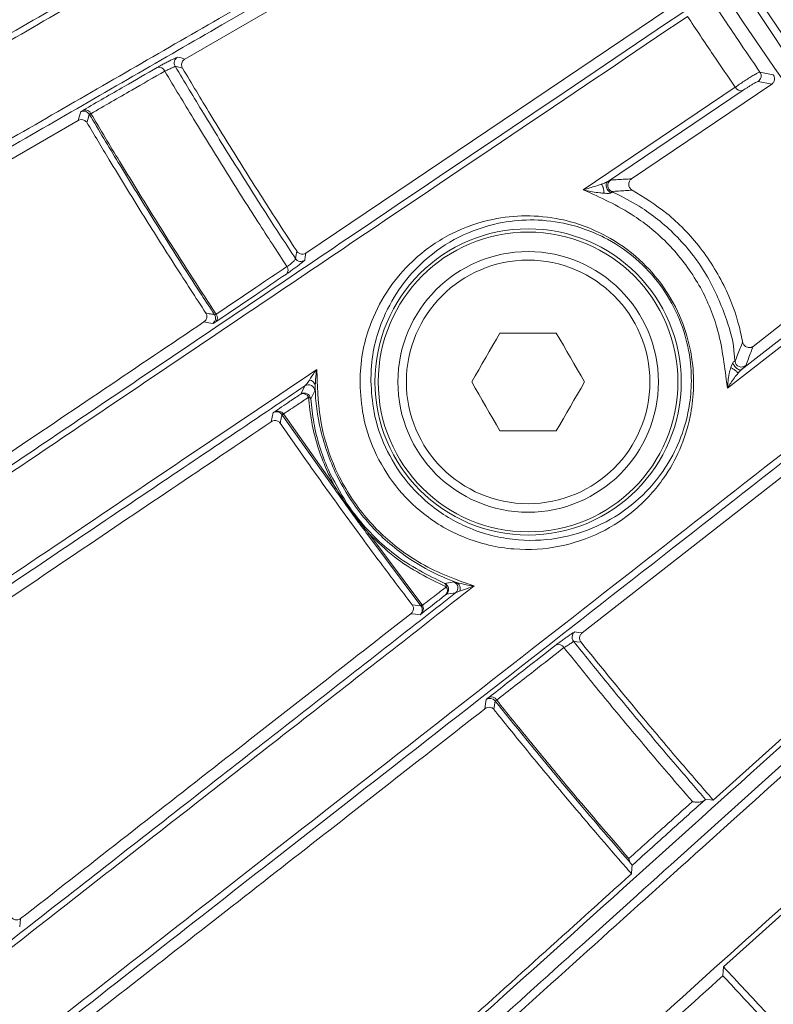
# Model space of a CAD drawing. Header units: millimetres. Extents: x 0 to 1118, y 0 to 864.
# Tile 314 of 512: x 489.43 to 495.22, y 393.55 to 401.11. Entities that reach past the tile are written whole.
import ezdxf

# ---------------------------------------------------------------- set-up
doc = ezdxf.new("R2010")
doc.units = ezdxf.units.MM
doc.styles.add('SLDTEXTSTYLE0', font='TXT', dxfattribs={"width": 0.605})
doc.dimstyles.new('SLDDIMSTYLE3', dxfattribs={"dimtxt": 3.175, "dimasz": 3.302, "dimexe": 0, "dimexo": 0.0625, "dimgap": 0.79375, "dimtad": 0, "dimtih": 1, "dimtoh": 1, "dimdec": 1, "dimlfac": 4, "dimrnd": 1e-09, "dimzin": 12, "dimdsep": 46, "dimtxsty": 'SLDTEXTSTYLE0', "dimsah": 1, "dimcen": 0.09, "dimadec": 0, "dimazin": 3, "dimtfac": 1, "dimtofl": 0, "dimtmove": 0, "dimatfit": 3, "dimfxl": 1, "dimfrac": 2, "dimtolj": 1, "dimtzin": 12, "dimarcsym": 0})

# ---------------------------------------------------------------- blocks, each defined once
blk = doc.blocks.new('_D_9')
at = {"color": 7, "linetype": 'Continuous', "lineweight": 0}
for p, q in [((522.1253, 420.3386), (447.1385, 420.3386)), ((448.7385, 420.3386), (448.7385, 403.9348)), ((448.7385, 382.6583), (448.7385, 399.0621)), ((465.7357, 382.6583), (447.1385, 382.6583))]:
    blk.add_line(p, q, dxfattribs=at)
for points in [[(448.7385, 420.3386), (448.2305, 417.0366), (449.2465, 417.0366)], [(448.7385, 382.6583), (449.2465, 385.9603), (448.2305, 385.9603)]]:
    blk.add_solid(points, dxfattribs=at)
at = {"color": 7, "linetype": 'Continuous', "lineweight": 0, "insert": (443.2814, 403.1549), "char_height": 3.175, "attachment_point": 1, "style": 'SLDTEXTSTYLE0'}
blk.add_mtext('150.7', dxfattribs=at)

msp = doc.modelspace()

# ---------------------------------------------------------------- linework, layer by layer
at = {"color": 7, "linetype": 'Continuous', "lineweight": 15}
for p, q in [((490.6976, 400.8074), (493.8917, 402.6514)), ((495.3875, 400.8433), (494.9681, 401.4651)), ((494.6865, 401.3809), (491.628, 399.318)), ((494.1262, 399.8875), (495.2035, 400.6141)), ((494.9838, 400.5676), (493.943, 399.8656)), ((487.9107, 399.1984), (489.8794, 400.335)), ((496.085, 399.4021), (495.0602, 398.6016)), ((493.1168, 398.7037), (493.5498, 398.7037)), ((493.7472, 396.4022), (496.6543, 398.6733)), ((493.5498, 397.9537), (493.1168, 397.9537)), ((497.48, 397.5734), (494.7547, 395.1186)), ((492.8073, 396.7225), (492.7768, 396.7092)), ((494.8336, 393.8385), (495.3913, 394.3401))]:
    msp.add_line(p, q, dxfattribs=at)
at = {"color": 9, "linetype": 'Continuous', "lineweight": 0}
for p, q in [((490.624, 400.7526), (490.6806, 400.7367)), ((495.2035, 400.6141), (495.0984, 400.6361)), ((493.7564, 399.8037), (494.9239, 400.5907)), ((494.9689, 398.422), (495.9734, 399.2068)), ((495.9734, 399.1478), (494.8633, 398.281)), ((491.5882, 398.2358), (491.6203, 398.299)), ((491.6964, 398.2595), (491.6642, 398.198)), ((491.4477, 398.0722), (491.444, 398.0776)), ((491.8458, 397.5076), (491.4477, 398.0722)), ((491.4541, 398.0851), (491.456, 398.0825)), ((491.456, 398.0825), (491.8539, 397.5181)), ((492.0093, 397.282), (491.9351, 397.384)), ((492.5104, 396.6097), (492.1018, 397.1554)), ((492.1098, 397.166), (492.5182, 396.6205)), ((492.693, 396.782), (492.7631, 396.7937)), ((492.7631, 396.7937), (492.7833, 396.7892)), ((492.7768, 396.7092), (492.7052, 396.6982)), ((492.4433, 396.6171), (492.5104, 396.6097)), ((492.5129, 396.6061), (492.5104, 396.6097)), ((492.5182, 396.6205), (492.5232, 396.6134))]:
    msp.add_line(p, q, dxfattribs=at)
at = {"color": 9, "linetype": 'Continuous', "lineweight": 0, "flags": 128}
for points in [[(490.6436, 400.8226), (490.6691, 400.8154), (490.6976, 400.8074)], [(489.8794, 400.335), (489.8798, 400.3366), (489.8895, 400.3704), (489.8986, 400.4025)], [(489.9649, 400.3836), (489.9557, 400.3513), (489.9465, 400.319)], [(491.5469, 399.2756), (491.5521, 399.3048), (491.5572, 399.3339)], [(491.628, 399.318), (491.6227, 399.2885), (491.6182, 399.2629)], [(490.914, 398.7775), (490.8816, 398.7834), (490.8452, 398.79)], [(491.362, 398.0231), (491.3696, 398.0591), (491.3769, 398.0935)], [(492.5046, 396.5413), (492.47, 396.5451), (492.4333, 396.5492)], [(493.691, 396.4097), (493.7175, 396.4062), (493.7472, 396.4022)], [(493.6813, 396.3377), (493.6758, 396.3462), (493.6721, 396.3556)], [(493.7402, 396.3298), (493.7108, 396.3337), (493.7078, 396.3341), (493.6813, 396.3377)], [(493.0022, 395.8201), (493.0073, 395.8567), (493.0119, 395.8899)], [(493.0802, 395.8804), (493.0756, 395.847), (493.0709, 395.8136)], [(489.4373, 394.2084), (489.4337, 394.1753), (489.4305, 394.1457)]]:
    msp.add_lwpolyline(points, dxfattribs=at)
at = {"color": 7, "linetype": 'Continuous', "lineweight": 15, "flags": 128}
for points in [[(492.9003, 398.3287), (492.9272, 398.3755), (492.9543, 398.4223), (492.9814, 398.4692), (493.0085, 398.5162), (493.0356, 398.5632), (493.0627, 398.6101), (493.0898, 398.657), (493.1168, 398.7037)], [(493.5498, 398.7037), (493.5768, 398.657), (493.6038, 398.6101), (493.6309, 398.5632), (493.658, 398.5162), (493.6851, 398.4692), (493.7122, 398.4223), (493.7393, 398.3755), (493.7663, 398.3287)], [(493.1168, 397.9537), (493.0898, 398.0005), (493.0627, 398.0473), (493.0356, 398.0942), (493.0085, 398.1412), (492.9814, 398.1882), (492.9543, 398.2351), (492.9272, 398.282), (492.9003, 398.3287)], [(493.7663, 398.3287), (493.7393, 398.282), (493.7122, 398.2351), (493.6851, 398.1882), (493.658, 398.1412), (493.6309, 398.0942), (493.6038, 398.0473), (493.5768, 398.0005), (493.5498, 397.9537)], [(494.7547, 395.1186), (494.7333, 395.1202), (494.6961, 395.1232)], [(494.1268, 394.5526), (494.1304, 394.5968), (494.1321, 394.6178)], [(494.8336, 393.8385), (494.8313, 393.8043), (494.8289, 393.7701)]]:
    msp.add_lwpolyline(points, dxfattribs=at)
at = {"color": 9, "linetype": 'Continuous', "lineweight": 0}
for radius in [1.1754, 1.1504, 0.9347]:
    msp.add_circle((493.3333, 398.3287), radius, dxfattribs=at)
at = {"color": 7, "linetype": 'Continuous', "lineweight": 15}
msp.add_circle((493.3333, 398.3287), 1, dxfattribs=at)
for centre, start, end in [((490.6669, 400.7783), 117.71902, 210.8372), ((495.0722, 400.6787), 301.60468, 34.6672), ((493.7203, 396.3691), 125.75966, 195.70204)]:
    msp.add_arc(centre, 0.05, start, end, dxfattribs=at)
at = {"color": 9, "linetype": 'Continuous', "lineweight": 0}
for centre, radius, start, end in [((490.5006, 400.6981), 0.0469, 20.95327, 106.9015), ((513.6534, 489.2765), 90.489, 258.17706, 258.243163), ((494.9662, 400.6112), 0.047, 205.84538, 291.9511), ((489.9218, 400.3582), 0.05, 30.53034, 117.62267), ((489.9333, 400.3713), 0.0469, 20.76674, 106.54307), ((493.9944, 399.8359), 0.0501, 121.73009, 245.66349), ((491.5886, 399.3033), 0.05, 213.61636, 306.26844), ((491.4459, 399.1882), 0.0448, 315.85169, 36.32592), ((490.8843, 398.8178), 0.05, 306.37262, 33.01323), ((490.9035, 398.8216), 0.0447, 316.15125, 36.53244), ((494.9713, 398.493), 0.0501, 186.7578, 310.22684), ((491.6525, 398.2954), 0.047, 7.36969, 87.80177), ((491.6464, 398.2563), 0.0501, 3.61104, 121.52259), ((491.6143, 398.1932), 0.0501, 5.56585, 121.53346), ((491.6047, 398.1919), 0.047, 24.55324, 110.57598), ((491.6441, 398.1901), 0.0215, 21.63458, 81.29467), ((491.5282, 397.9752), 0.1325, 124.00074, 129.44035), ((491.4679, 398.0644), 0.0216, 123.19729, 158.81296), ((491.866, 397.5004), 0.0214, 124.21133, 160.30819), ((491.9446, 397.3833), 0.00953, 129.73219, 175.52838), ((491.9316, 397.4009), 0.0124, 303.83223, 335.52503), ((492.02, 397.2786), 0.0113, 126.74524, 162.89582), ((492.0068, 397.2946), 0.00947, 312.9929, 0.96313), ((492.122, 397.1485), 0.0213, 124.85201, 161.19944), ((492.6727, 396.7362), 0.0501, 310.44926, 66.0116), ((492.6769, 396.7587), 0.0283, 353.75566, 55.14264), ((492.6709, 396.7268), 0.0446, 320.05206, 40.27084), ((492.7444, 396.7472), 0.0501, 310.46241, 68.01465), ((492.763, 396.7442), 0.0493, 333.97908, 65.74), ((492.5306, 396.6033), 0.0212, 125.87483, 162.5436), ((492.5736, 396.5312), 0.0964, 121.55514, 129.0222), ((493.567, 396.2665), 0.047, 28.41998, 114.64607), ((493.0411, 395.8492), 0.05, 38.50167, 125.64553), ((493.0507, 395.8637), 0.047, 28.24605, 114.34348)]:
    msp.add_arc(centre, radius, start, end, dxfattribs=at)
at = {"color": 7, "linetype": 'Continuous', "lineweight": 15}
for points, knots in [([(497.5433, 443.0689), (496.9297, 442.3235), (495.7002, 440.8299), (494.1013, 438.4025), (492.6936, 435.8608), (491.5028, 433.2002), (490.5408, 430.4353), (489.8118, 427.5836), (489.3229, 424.6785), (489.0834, 421.7704), (489.0947, 418.8786), (489.3416, 416.0211), (489.8199, 413.1948), (490.5257, 410.4291), (491.4587, 407.7421), (492.604, 405.1447), (493.9575, 402.6532), (495.5709, 400.1533), (496.8559, 398.5861), (497.5433, 397.7477)], [0, 0, 0, 0, 0.058748, 0.117702, 0.176654, 0.235398, 0.294707, 0.354238, 0.413765, 0.473066, 0.530775, 0.588694, 0.646616, 0.704331, 0.761659, 0.819183, 0.87671, 0.934045, 1, 1, 1, 1]), ([(495.4547, 400.6311), (494.9671, 401.3617), (493.9912, 402.8238), (492.7416, 405.1583), (491.6585, 407.5821), (490.7682, 410.086), (490.0731, 412.6449), (489.5768, 415.2494), (489.2804, 417.895), (489.1893, 420.5597), (489.3036, 423.2193), (489.6215, 425.854), (490.141, 428.4614), (490.8611, 431.0235), (491.7739, 433.519), (492.8749, 435.9255), (494.1448, 438.2508), (495.1387, 439.7113), (495.6373, 440.4441)], [0, 0, 0, 0, 0.0622333, 0.1245552, 0.1873344, 0.2500552, 0.3123285, 0.3745357, 0.4370628, 0.4999765, 0.5624082, 0.6246363, 0.6870495, 0.7499503, 0.8125397, 0.8748313, 0.9371966, 1, 1, 1, 1]), ([(472.2311, 400.0104), (472.759, 400.2237), (473.6896, 400.5997), (474.988, 401.1243), (476.1449, 401.5917), (477.2757, 402.0487), (478.6758, 402.6144), (480.2928, 403.2678), (482.091, 403.9945), (483.8006, 404.6853), (485.4196, 405.3395), (486.9518, 405.9587), (488.904, 406.7476), (490.2819, 407.3043), (491.2015, 407.6759)], [0, 0, 0, 0, 0.064481, 0.113664, 0.162858, 0.213311, 0.263774, 0.355107, 0.446496, 0.540047, 0.633621, 0.725044, 0.816475, 1, 1, 1, 1]), ([(491.1844, 407.6181), (490.2682, 407.248), (488.8925, 406.6924), (486.9417, 405.904), (485.4184, 405.2884), (483.823, 404.6435), (482.1308, 403.9595), (480.3262, 403.2299), (478.6943, 402.5701), (477.3011, 402.0068), (476.1838, 401.5551), (475.0222, 401.0854), (473.7093, 400.5545), (472.7721, 400.1755), (472.2461, 399.9629)], [0, 0, 0, 0, 0.1831073, 0.2749246, 0.3667331, 0.4583593, 0.5499645, 0.6433197, 0.7366153, 0.78582, 0.8350155, 0.8853403, 0.9356523, 1, 1, 1, 1]), ([(472.1723, 399.2282), (472.8079, 399.4851), (473.9877, 399.9621), (475.657, 400.6369), (477.1809, 401.2528), (478.8263, 401.9178), (480.563, 402.6197), (482.3624, 403.3468), (484.0571, 404.0315), (485.8357, 404.7501), (487.6849, 405.4971), (489.5985, 406.27), (490.8197, 406.7631), (491.4303, 407.0097)], [0, 0, 0, 0, 0.0765141, 0.1420461, 0.2078167, 0.273469, 0.3644084, 0.4556417, 0.5470728, 0.6382827, 0.7588036, 0.8794073, 1, 1, 1, 1]), ([(491.4846, 406.9755), (490.5669, 406.6048), (489.1893, 406.0482), (487.2388, 405.2603), (485.716, 404.6452), (484.1213, 404.001), (482.4298, 403.3178), (480.6264, 402.5893), (478.9942, 401.93), (477.5984, 401.3661), (476.4759, 400.9127), (475.3085, 400.4411), (473.8844, 399.8658), (472.8316, 399.4405), (472.1937, 399.1827)], [0, 0, 0, 0, 0.180433, 0.270896, 0.361351, 0.451715, 0.542059, 0.634101, 0.726085, 0.774847, 0.8236, 0.873471, 0.923328, 1, 1, 1, 1]), ([(472.6127, 395.8992), (473.0686, 396.1215), (473.9865, 396.5692), (475.2817, 397.2009), (476.4885, 397.7895), (477.6094, 398.3363), (478.7041, 398.8703), (480.0544, 399.5289), (481.6114, 400.2884), (483.3414, 401.1323), (484.9877, 401.9354), (486.5498, 402.6973), (488.0324, 403.4205), (489.926, 404.3443), (491.2714, 405.0005), (492.1692, 405.4384)], [0, 0, 0, 0, 0.0542963, 0.1093331, 0.1564478, 0.2035736, 0.2518491, 0.3001342, 0.3870152, 0.4739454, 0.5627674, 0.6516099, 0.7385678, 0.8255339, 1, 1, 1, 1]), ([(492.1562, 405.3799), (491.2612, 404.9436), (489.9176, 404.2885), (488.0251, 403.3653), (486.5508, 402.646), (485.0098, 401.8942), (483.379, 401.0984), (481.6434, 400.2514), (480.0738, 399.4853), (478.7303, 398.8296), (477.6483, 398.3015), (476.5232, 397.7522), (475.3085, 397.16), (474.0104, 396.5233), (473.0924, 396.0831), (472.6346, 395.8542), (472.6346, 395.8542)], [0, 0, 0, 0, 0.1741793, 0.2614739, 0.3487604, 0.4359103, 0.5230414, 0.6117006, 0.7003072, 0.7474475, 0.7945794, 0.8427399, 0.8908884, 0.9450903, 0.9999996, 1, 1, 1, 1]), ([(472.8776, 395.2458), (472.8776, 395.2458), (473.295, 395.4544), (474.1374, 395.8583), (475.3979, 396.4764), (476.6498, 397.0865), (478.0034, 397.7472), (479.4214, 398.439), (480.8959, 399.1584), (482.3115, 399.849), (484.064, 400.7039), (486.0767, 401.6856), (488.3003, 402.77), (490.4147, 403.801), (491.7675, 404.4605), (492.4441, 404.7902)], [0, 0, 0, 0, 0.000001, 0.049931, 0.099872, 0.151959, 0.204062, 0.271679, 0.339328, 0.40874, 0.478171, 0.607752, 0.737409, 0.868692, 1, 1, 1, 1]), ([(492.5005, 404.7596), (491.8308, 404.433), (490.4915, 403.7797), (488.6202, 402.8672), (486.9019, 402.0293), (485.3556, 401.2752), (483.8484, 400.5403), (482.3917, 399.8299), (480.9869, 399.1449), (479.5004, 398.42), (478.0708, 397.7228), (476.734, 397.0709), (475.497, 396.4676), (474.2148, 395.8423), (473.338, 395.4147), (472.8996, 395.2009)], [0, 0, 0, 0, 0.1298089, 0.2595937, 0.3468664, 0.4341651, 0.5213843, 0.5892135, 0.6570268, 0.7263226, 0.7955827, 0.8457136, 0.89583, 0.9479213, 1, 1, 1, 1]), ([(474.8074, 392.6017), (475.1945, 392.8252), (475.969, 393.2723), (477.1242, 393.9393), (478.2656, 394.5984), (479.5542, 395.3424), (480.9536, 396.1504), (482.4355, 397.006), (484.1091, 397.9724), (485.9327, 399.0254), (487.7209, 400.0579), (489.282, 400.9593), (491.1097, 402.0147), (492.4181, 402.7702), (493.2911, 403.2742)], [0, 0, 0, 0, 0.048632, 0.0972747, 0.1476691, 0.1980774, 0.2712265, 0.3445625, 0.4178249, 0.5325564, 0.6473462, 0.7353938, 0.8234492, 1, 1, 1, 1]), ([(493.2824, 403.2153), (492.4115, 402.7127), (491.1045, 401.9584), (489.2777, 400.9036), (487.7386, 400.0148), (486.0007, 399.0111), (484.2208, 397.983), (482.549, 397.0172), (481.0174, 396.1324), (479.5952, 395.3107), (478.3171, 394.5722), (477.1977, 393.9254), (476.0386, 393.2557), (475.243, 392.796), (474.8453, 392.5662)], [0, 0, 0, 0, 0.1764651, 0.2648578, 0.3532427, 0.46387, 0.574448, 0.6505779, 0.7267868, 0.8027873, 0.8513115, 0.8998239, 0.9499181, 1, 1, 1, 1]), ([(475.3237, 392.0879), (475.6885, 392.2986), (476.4181, 392.7202), (477.5042, 393.3476), (478.5769, 393.9673), (479.8253, 394.6884), (481.2135, 395.4902), (482.7086, 396.3536), (484.3968, 397.3285), (486.2359, 398.3905), (488.0341, 399.4286), (489.5995, 400.3323), (491.4258, 401.3865), (492.7364, 402.1427), (493.6107, 402.6472)], [0, 0, 0, 0, 0.0462566, 0.092522, 0.1402542, 0.1879973, 0.2623463, 0.3368912, 0.41136, 0.5280802, 0.6448616, 0.7335364, 0.8222191, 1, 1, 1, 1]), ([(493.669, 402.6203), (492.7962, 402.1163), (491.4862, 401.36), (489.6593, 400.3054), (488.1142, 399.4134), (486.3634, 398.4028), (484.5634, 397.3637), (482.8715, 396.387), (481.3201, 395.4915), (479.8997, 394.6716), (478.6491, 393.9496), (477.5865, 393.3362), (476.4885, 392.7023), (475.7354, 392.2676), (475.359, 392.0502)], [0, 0, 0, 0, 0.1772984, 0.266095, 0.3548841, 0.4673262, 0.5797175, 0.6571331, 0.7346305, 0.8119098, 0.8582711, 0.904623, 0.9523166, 1, 1, 1, 1]), ([(477.6345, 389.7754), (477.8318, 389.9085), (478.3987, 390.2909), (479.3191, 390.9117), (480.3902, 391.6342), (481.4369, 392.3403), (482.7687, 393.2387), (484.3305, 394.2922), (486.0829, 395.4744), (487.7479, 396.5976), (489.2801, 397.6311), (490.694, 398.5849), (492.449, 399.7688), (493.716, 400.6235), (494.5613, 401.1936)], [0, 0, 0, 0, 0.027034, 0.077659, 0.128298, 0.180284, 0.232281, 0.331944, 0.431681, 0.53384, 0.636027, 0.726927, 0.817834, 1, 1, 1, 1]), ([(494.5568, 401.1345), (493.7131, 400.5657), (492.4471, 399.7122), (490.6928, 398.5288), (489.2892, 397.582), (487.7809, 396.5643), (486.1329, 395.4523), (484.3742, 394.2654), (482.7974, 393.2012), (481.4717, 392.3064), (480.438, 391.6086), (479.3623, 390.8825), (478.4318, 390.2543), (477.8628, 389.8702), (477.6714, 389.741)], [0, 0, 0, 0, 0.182171, 0.273375, 0.364572, 0.464671, 0.564744, 0.666718, 0.768612, 0.819296, 0.86997, 0.921848, 0.973711, 1, 1, 1, 1]), ([(490.6976, 400.8074), (490.6914, 400.8026), (490.6812, 400.7947), (490.674, 400.7768), (490.6727, 400.7618), (490.6749, 400.7482), (490.6787, 400.7405), (490.6806, 400.7367)], [0, 0, 0, 0, 0.356274, 0.580722, 0.746127, 0.874163, 1, 1, 1, 1]), ([(489.9199, 400.4162), (490.0244, 400.4764), (490.2144, 400.5859), (490.4024, 400.6942), (490.487, 400.743)], [0, 0, 0, 0, 0.55024, 1, 1, 1, 1]), ([(491.5572, 399.3339), (491.5006, 399.4208), (491.3593, 399.6375), (491.1377, 399.987), (490.9019, 400.3677), (490.7514, 400.6187), (490.6806, 400.7367)], [0, 0, 0, 0, 0.188061, 0.469338, 0.750616, 1, 1, 1, 1]), ([(495.2155, 400.6859), (495.2176, 400.6823), (495.2219, 400.6751), (495.2251, 400.662), (495.225, 400.6463), (495.2189, 400.6277), (495.2092, 400.6191), (495.2035, 400.6141)], [0, 0, 0, 0, 0.12, 0.239478, 0.407808, 0.65653, 1, 1, 1, 1]), ([(487.1373, 387.9708), (487.5028, 388.2999), (488.2338, 388.9581), (489.6267, 390.2123), (491.2734, 391.695), (493.1284, 393.3653), (495.3295, 395.3471), (497.3815, 397.1947), (499.3835, 398.9973), (500.4572, 399.9641), (500.9939, 400.4473)], [0, 0, 0, 0, 0.06688, 0.133773, 0.268809, 0.402354, 0.536168, 0.768029, 0.884044, 1, 1, 1, 1]), ([(489.9465, 400.319), (489.944, 400.3226), (489.9389, 400.3296), (489.9274, 400.3376), (489.9111, 400.3431), (489.8939, 400.342), (489.8835, 400.337), (489.8794, 400.335)], [0, 0, 0, 0, 0.131051, 0.26109, 0.471013, 0.794032, 1, 1, 1, 1]), ([(490.8599, 398.8571), (490.7814, 398.9777), (490.6157, 399.2322), (490.3684, 399.6243), (490.1426, 399.9911), (490.0035, 400.2236), (489.9465, 400.319)], [0, 0, 0, 0, 0.25056, 0.52861, 0.806661, 1, 1, 1, 1]), ([(501.4957, 399.89), (501.0675, 399.5044), (500.2109, 398.7331), (498.597, 397.2799), (496.785, 395.6484), (494.7123, 393.7821), (492.7198, 391.9881), (490.9527, 390.397), (489.4527, 389.0464), (488.6563, 388.3293), (488.2582, 387.9708)], [0, 0, 0, 0, 0.095151, 0.190332, 0.381227, 0.535051, 0.688989, 0.843942, 0.921979, 1, 1, 1, 1]), ([(493.8947, 399.8464), (493.9006, 399.8485), (493.9113, 399.8522), (493.9251, 399.8574), (493.9346, 399.8614), (493.9399, 399.8639), (493.9419, 399.865), (493.943, 399.8656)], [0, 0, 0, 0, 0.3894023, 0.697237, 0.8523282, 0.9253271, 1, 1, 1, 1]), ([(493.9689, 399.7802), (493.9658, 399.7819), (493.9591, 399.7856), (493.9494, 399.795), (493.9404, 399.8077), (493.934, 399.8227), (493.9313, 399.8378), (493.9325, 399.8506), (493.9366, 399.8601), (493.9409, 399.8638), (493.943, 399.8656)], [0, 0, 0, 0, 0.1057871, 0.2264663, 0.3596108, 0.4999902, 0.6403741, 0.7735315, 0.8942206, 1, 1, 1, 1]), ([(494.1262, 399.8875), (494.1206, 399.8824), (494.1112, 399.874), (494.1057, 399.8559), (494.1055, 399.8408), (494.1089, 399.8274), (494.115, 399.816), (494.123, 399.807), (494.1291, 399.8026), (494.1324, 399.8008), (494.1328, 399.8006)], [0, 0, 0, 0, 0.281171, 0.461871, 0.59453, 0.69762, 0.80128, 0.89284, 0.988492, 1, 1, 1, 1]), ([(494.1328, 399.8006), (494.2221, 399.746), (494.406, 399.6336), (494.6656, 399.3678), (494.8637, 399.042), (494.9492, 398.7888), (494.9751, 398.6596), (494.98, 398.6353)], [0, 0, 0, 0, 0.232178, 0.477869, 0.724729, 0.948216, 1, 1, 1, 1]), ([(492.0431, 398.3167), (492.0437, 398.3481), (492.0472, 398.536), (492.1494, 398.9094), (492.4094, 399.2546), (492.7397, 399.4791), (493.1052, 399.6073), (493.5088, 399.6171), (493.9022, 399.4825), (494.1772, 399.2925), (494.3799, 399.0644), (494.5164, 398.8135), (494.5735, 398.6151), (494.614, 398.357), (494.5905, 397.9909), (494.4176, 397.6178), (494.1644, 397.3391), (493.8933, 397.1611), (493.5797, 397.053), (493.2255, 397.0287), (492.8657, 397.1071), (492.5489, 397.2852), (492.3079, 397.522), (492.1464, 397.7906), (492.0576, 398.0678), (492.0479, 398.235), (492.0431, 398.3167)], [0, 0, 0, 0, 0.010528, 0.062971, 0.1416597, 0.1921573, 0.2426534, 0.3157789, 0.3614616, 0.3954501, 0.4228086, 0.4502492, 0.4762236, 0.4845079, 0.5335633, 0.6027373, 0.6508169, 0.6989217, 0.7476186, 0.7962172, 0.8459395, 0.8850566, 0.9154302, 0.9459478, 0.9735887, 1, 1, 1, 1]), ([(492.1264, 398.335), (492.1309, 398.2567), (492.1404, 398.0921), (492.2276, 397.825), (492.3844, 397.5684), (492.6124, 397.3445), (492.9168, 397.174), (493.2618, 397.0992), (493.6017, 397.1226), (494.0013, 397.2605), (494.3588, 397.562), (494.573, 398.0219), (494.5965, 398.3746), (494.5577, 398.6232), (494.5032, 398.8137), (494.3717, 399.0556), (494.1763, 399.2752), (493.9116, 399.4574), (493.5332, 399.5859), (493.1462, 399.5755), (492.7953, 399.452), (492.4785, 399.2361), (492.2292, 398.9054), (492.1304, 398.5463), (492.127, 398.3652), (492.1264, 398.335)], [0, 0, 0, 0, 0.026172, 0.0550164, 0.0834128, 0.1133715, 0.1522304, 0.2019899, 0.250912, 0.2999326, 0.396597, 0.4661217, 0.5150687, 0.5232883, 0.5489607, 0.5759798, 0.6029655, 0.6367069, 0.682401, 0.7559914, 0.8069309, 0.8578732, 0.9370766, 0.9895265, 1, 1, 1, 1]), ([(491.5572, 399.3339), (491.5602, 399.3302), (491.566, 399.3227), (491.5788, 399.3143), (491.5962, 399.3088), (491.614, 399.3102), (491.6241, 399.3158), (491.628, 399.318)], [0, 0, 0, 0, 0.13615, 0.271182, 0.491521, 0.805043, 1, 1, 1, 1]), ([(491.8774, 387.9708), (492.2977, 388.4061), (493.1384, 389.2766), (494.7377, 390.9328), (496.8514, 393.1216), (498.9947, 395.341), (500.9068, 397.321), (501.9298, 398.3804), (502.4417, 398.9105)], [0, 0, 0, 0, 0.110247, 0.22051, 0.442021, 0.720891, 0.860334, 1, 1, 1, 1]), ([(490.8452, 398.79), (490.338, 398.4479), (489.3226, 397.763), (488.2368, 397.0305), (487.6934, 396.664)], [0, 0, 0, 0, 0.499596, 1, 1, 1, 1]), ([(490.8452, 398.79), (490.8517, 398.7956), (490.8613, 398.804), (490.8674, 398.8217), (490.8681, 398.8348), (490.8656, 398.847), (490.8618, 398.8537), (490.8599, 398.8571)], [0, 0, 0, 0, 0.403402, 0.598592, 0.757759, 0.878879, 1, 1, 1, 1]), ([(494.98, 398.6353), (494.9809, 398.6316), (494.9828, 398.6243), (494.9889, 398.6138), (494.9976, 398.6044), (495.01, 398.5961), (495.0273, 398.5911), (495.0454, 398.5924), (495.0556, 398.5987), (495.0602, 398.6016)], [0, 0, 0, 0, 0.09255, 0.185424, 0.273876, 0.393937, 0.56306, 0.804445, 1, 1, 1, 1]), ([(483.1544, 388.3003), (483.5265, 388.5911), (484.2708, 389.1729), (485.3389, 390.0077), (486.3746, 390.8171), (487.7654, 391.904), (489.4505, 393.2207), (491.6322, 394.9251), (493.9291, 396.7193), (495.561, 397.9935), (496.3775, 398.631)], [0, 0, 0, 0, 0.06822, 0.136458, 0.20585, 0.275254, 0.425646, 0.576872, 0.788291, 1, 1, 1, 1]), ([(496.4386, 398.6119), (495.6228, 397.9745), (493.9907, 396.6993), (491.696, 394.9067), (489.5122, 393.2007), (487.8303, 391.8869), (486.4446, 390.8044), (485.4131, 389.9986), (484.3382, 389.1589), (483.5807, 388.5672), (483.202, 388.2714)], [0, 0, 0, 0, 0.211366, 0.42286, 0.573344, 0.724485, 0.792877, 0.861259, 0.930639, 1, 1, 1, 1]), ([(478.1422, 389.2703), (478.4889, 389.5043), (479.1824, 389.9724), (480.4199, 390.8075), (481.8334, 391.7614), (483.3788, 392.8042), (484.7151, 393.7058), (486.2521, 394.7427), (487.9537, 395.8906), (489.8905, 397.197), (491.1047, 398.0157), (491.7117, 398.4251)], [0, 0, 0, 0, 0.062235, 0.124483, 0.228257, 0.33241, 0.43642, 0.513039, 0.675193, 0.837619, 1, 1, 1, 1]), ([(491.7117, 398.4251), (491.7116, 398.4248), (491.7097, 398.4136), (491.7027, 398.3706), (491.7006, 398.331), (491.6991, 398.3014)], [0, 0, 0, 0, 0.0064356, 0.2592094, 1, 1, 1, 1]), ([(491.7117, 398.4251), (491.7125, 398.3957), (491.7165, 398.2408), (491.7353, 397.973), (491.8666, 397.6017), (492.0794, 397.2753), (492.3929, 396.986), (492.6836, 396.8435), (492.8691, 396.7796), (492.9191, 396.7624)], [0, 0, 0, 0, 0.04156, 0.219242, 0.367782, 0.531962, 0.695515, 0.917895, 1, 1, 1, 1]), ([(494.889, 398.4397), (494.8917, 398.4383), (494.8972, 398.4352), (494.9063, 398.4296), (494.9155, 398.4233), (494.9244, 398.4167), (494.9322, 398.4101), (494.9383, 398.4043), (494.9425, 398.3993), (494.9439, 398.3969), (494.9445, 398.3957)], [0, 0, 0, 0, 0.114574, 0.237638, 0.36708, 0.499986, 0.632904, 0.762349, 0.88542, 1, 1, 1, 1]), ([(494.9689, 398.422), (494.9674, 398.4212), (494.9643, 398.4197), (494.9568, 398.4206), (494.9473, 398.4246), (494.9362, 398.432), (494.9252, 398.4421), (494.9157, 398.4532), (494.9084, 398.464), (494.9053, 398.4705), (494.9039, 398.4736)], [0, 0, 0, 0, 0.107996, 0.229315, 0.361571, 0.500005, 0.638462, 0.770705, 0.892053, 1, 1, 1, 1]), ([(491.6203, 398.299), (491.6236, 398.3019), (491.6351, 398.3119), (491.6463, 398.3297), (491.6543, 398.3423)], [0, 0, 0, 0, 0.293595, 1, 1, 1, 1]), ([(502.9812, 398.3895), (502.5409, 397.9335), (501.6593, 397.0206), (500.2079, 395.5176), (498.59, 393.8423), (496.7716, 391.9592), (494.9127, 390.0343), (493.5847, 388.6591), (492.92, 387.9708)], [0, 0, 0, 0, 0.124693, 0.249668, 0.437172, 0.624681, 0.812161, 1, 1, 1, 1]), ([(491.6203, 398.299), (491.5347, 398.2413), (491.0312, 397.9017), (490.0929, 397.2689), (488.7684, 396.3756), (487.3851, 395.4427), (486.0862, 394.5667), (484.8879, 393.7586), (483.8087, 393.0308), (482.6745, 392.2658), (481.4854, 391.4639), (480.3275, 390.6829), (479.2224, 389.9376), (478.5265, 389.4683), (478.1773, 389.2327)], [0, 0, 0, 0, 0.02329, 0.136996, 0.250692, 0.365118, 0.479521, 0.557174, 0.635509, 0.713829, 0.793735, 0.873612, 0.93658, 1, 1, 1, 1]), ([(491.6991, 398.3014), (491.6988, 398.2944), (491.6986, 398.2873), (491.6986, 398.2821), (491.6986, 398.2821)], [0, 0, 0, 0, 0.9996394, 1, 1, 1, 1]), ([(491.6996, 398.2822), (491.6996, 398.2822), (491.6996, 398.2885), (491.6993, 398.295), (491.6991, 398.3014)], [0, 0, 0, 0, 0.000689, 1, 1, 1, 1]), ([(492.7833, 396.7892), (492.7832, 396.7892), (492.6438, 396.8396), (492.3947, 396.9661), (492.0734, 397.2619), (491.8534, 397.5985), (491.7315, 397.952), (491.6996, 398.1789), (491.6996, 398.2822), (491.6996, 398.2822)], [0, 0, 0, 0, 0.000123, 0.262785, 0.45683, 0.652108, 0.828638, 0.999993, 1, 1, 1, 1]), ([(491.4301, 398.0118), (491.4273, 398.0152), (491.4217, 398.0219), (491.4096, 398.0291), (491.3928, 398.0334), (491.3758, 398.031), (491.3658, 398.0252), (491.362, 398.0231)], [0, 0, 0, 0, 0.131949, 0.262812, 0.475251, 0.800967, 1, 1, 1, 1]), ([(488.2108, 395.8975), (488.7527, 396.263), (489.8375, 396.9948), (490.8535, 397.6801), (491.362, 398.0231)], [0, 0, 0, 0, 0.499533, 1, 1, 1, 1]), ([(492.4433, 396.6171), (492.3563, 396.7322), (492.1728, 396.975), (491.8984, 397.3497), (491.6477, 397.6996), (491.4931, 397.9214), (491.4301, 398.0118)], [0, 0, 0, 0, 0.251084, 0.529661, 0.808238, 1, 1, 1, 1]), ([(487.114, 388.0297), (487.4641, 388.3452), (488.1643, 388.9763), (489.5027, 390.1826), (491.082, 391.606), (492.857, 393.2056), (494.5427, 394.7244), (496.1769, 396.1964), (497.2543, 397.1664), (497.793, 397.6514)], [0, 0, 0, 0, 0.083659, 0.167331, 0.336218, 0.501608, 0.667386, 0.833675, 1, 1, 1, 1]), ([(497.5355, 397.5689), (496.7578, 396.8686), (495.202, 395.4678), (493.1759, 393.6435), (491.4527, 392.0919), (490.0838, 390.8593), (488.6495, 389.5679), (487.6213, 388.6421), (487.1059, 388.178)], [0, 0, 0, 0, 0.246335, 0.492816, 0.619439, 0.746294, 0.872831, 1, 1, 1, 1]), ([(492.9191, 396.7624), (492.4997, 396.4347), (491.6608, 395.7794), (490.3508, 394.7557), (488.9883, 393.6909), (487.638, 392.6355), (486.3068, 391.5949), (484.9872, 390.5633), (483.593, 389.4733), (482.5933, 388.6917), (482.0936, 388.301)], [0, 0, 0, 0, 0.135374, 0.270737, 0.406846, 0.542929, 0.655852, 0.768743, 0.884409, 1, 1, 1, 1]), ([(492.7833, 396.7892), (492.807, 396.783), (492.8485, 396.7723), (492.8973, 396.7652), (492.9188, 396.7624), (492.9191, 396.7624)], [0, 0, 0, 0, 0.567227, 0.994178, 1, 1, 1, 1]), ([(482.0778, 388.3494), (482.2079, 388.451), (482.7994, 388.9132), (483.82, 389.7106), (485.1114, 390.7197), (486.3528, 391.6897), (487.633, 392.69), (488.9366, 393.7085), (490.262, 394.7441), (491.5423, 395.7445), (492.3653, 396.3876), (492.7768, 396.7092)], [0, 0, 0, 0, 0.0302338, 0.1374514, 0.2447186, 0.3546003, 0.4645089, 0.5979074, 0.7313309, 0.8656598, 1, 1, 1, 1]), ([(492.4333, 396.5492), (492.4393, 396.5552), (492.4483, 396.5642), (492.4532, 396.5822), (492.453, 396.5953), (492.4497, 396.6073), (492.4454, 396.6138), (492.4433, 396.6171)], [0, 0, 0, 0, 0.400786, 0.596138, 0.755192, 0.876789, 1, 1, 1, 1]), ([(492.4333, 396.5492), (491.9496, 396.1713), (490.9816, 395.415), (489.9523, 394.6108), (489.4373, 394.2084)], [0, 0, 0, 0, 0.4996652, 1, 1, 1, 1]), ([(493.7472, 396.4022), (493.7418, 396.3966), (493.7329, 396.3875), (493.7281, 396.3689), (493.7288, 396.3539), (493.7328, 396.3406), (493.7377, 396.3334), (493.7402, 396.3298)], [0, 0, 0, 0, 0.350969, 0.5749177, 0.7406673, 0.8701146, 1, 1, 1, 1]), ([(494.7547, 395.1186), (494.669, 395.2174), (494.4887, 395.4251), (494.1486, 395.8272), (493.8989, 396.1344), (493.7402, 396.3298)], [0, 0, 0, 0, 0.248472, 0.522125, 1, 1, 1, 1]), ([(490.0069, 393.4799), (490.5206, 393.8813), (491.5488, 394.6846), (492.5175, 395.4414), (493.0022, 395.8201)], [0, 0, 0, 0, 0.499612, 1, 1, 1, 1]), ([(493.0709, 395.8136), (493.0679, 395.8168), (493.0619, 395.8232), (493.0492, 395.8295), (493.0321, 395.8326), (493.0153, 395.8289), (493.0058, 395.8225), (493.0022, 395.8201)], [0, 0, 0, 0, 0.132957, 0.264778, 0.479207, 0.806426, 1, 1, 1, 1]), ([(494.1268, 394.5526), (494.0941, 394.5901), (493.9147, 394.7959), (493.6413, 395.1172), (493.3232, 395.501), (493.1504, 395.7152), (493.0709, 395.8136)], [0, 0, 0, 0, 0.090752, 0.49805, 0.769355, 1, 1, 1, 1]), ([(494.6837, 395.1144), (494.6035, 395.0421), (494.4204, 394.8773), (494.2358, 394.7111), (494.1321, 394.6178)], [0, 0, 0, 0, 0.438146, 1, 1, 1, 1]), ([(494.6837, 395.1144), (494.6809, 395.1126), (494.6753, 395.109), (494.6619, 395.105), (494.6434, 395.1022), (494.6192, 395.1024), (494.6025, 395.1051), (494.5942, 395.1073), (494.5941, 395.1074)], [0, 0, 0, 0, 0.12642, 0.252304, 0.427958, 0.680899, 0.992871, 1, 1, 1, 1]), ([(494.6961, 395.1232), (494.6954, 395.1228), (494.694, 395.1221), (494.6884, 395.118), (494.6845, 395.115), (494.6837, 395.1144)], [0, 0, 0, 0, 0.441675, 0.883413, 1, 1, 1, 1]), ([(494.1196, 394.6355), (494.1164, 394.6407), (494.1108, 394.65), (494.1081, 394.663), (494.1074, 394.669), (494.1073, 394.6692)], [0, 0, 0, 0, 0.554721, 0.98445, 1, 1, 1, 1]), ([(494.1321, 394.6178), (494.1316, 394.6191), (494.1306, 394.6214), (494.1227, 394.6315), (494.1196, 394.6355)], [0, 0, 0, 0, 0.599315, 1, 1, 1, 1]), ([(494.1268, 394.5526), (493.6578, 394.1297), (492.7192, 393.2836), (491.7261, 392.3878), (491.2293, 391.9397)], [0, 0, 0, 0, 0.499718, 1, 1, 1, 1]), ([(489.3659, 394.219), (489.3693, 394.2154), (489.3759, 394.208), (489.39, 394.2006), (489.4077, 394.1971), (489.4247, 394.2001), (489.4339, 394.2062), (489.4373, 394.2084)], [0, 0, 0, 0, 0.152592, 0.304199, 0.531005, 0.823885, 1, 1, 1, 1]), ([(494.8336, 393.8385), (494.9423, 393.7212), (495.1596, 393.4867), (495.5993, 393.0256), (495.9368, 392.6881), (496.1613, 392.4637)], [0, 0, 0, 0, 0.2509, 0.5017987, 1, 1, 1, 1]), ([(491.9297, 391.1596), (492.4248, 391.6053), (493.4174, 392.4991), (494.3576, 393.3457), (494.8289, 393.7701)], [0, 0, 0, 0, 0.498757, 1, 1, 1, 1]), ([(496.0921, 392.4617), (495.9788, 392.5745), (495.7522, 392.8002), (495.4176, 393.144), (495.1097, 393.4672), (494.915, 393.6773), (494.8289, 393.7701)], [0, 0, 0, 0, 0.263756, 0.5275125, 0.7912695, 1, 1, 1, 1])]:
    msp.add_open_spline(points, degree=3, knots=knots, dxfattribs=at)
at = {"color": 9, "linetype": 'Continuous', "lineweight": 0}
for points, knots in [([(494.7391, 401.2619), (494.8067, 401.1601), (494.9302, 400.9744), (495.0563, 400.7904), (495.1133, 400.7072)], [0, 0, 0, 0, 0.547801, 1, 1, 1, 1]), ([(494.9239, 400.5907), (494.8673, 400.6733), (494.7436, 400.8536), (494.6225, 401.0357), (494.5568, 401.1345)], [0, 0, 0, 0, 0.457604, 1, 1, 1, 1]), ([(490.487, 400.743), (490.4941, 400.747), (490.5085, 400.7552), (490.5373, 400.7707), (490.5676, 400.7866), (490.5966, 400.8014), (490.6208, 400.8132), (490.6376, 400.8208), (490.6429, 400.8227), (490.6436, 400.8226), (490.6436, 400.8226)], [0, 0, 0, 0, 0.141851, 0.283719, 0.425264, 0.566211, 0.706657, 0.846981, 0.987533, 1, 1, 1, 1]), ([(490.5444, 400.7149), (490.5483, 400.7164), (490.5559, 400.7196), (490.571, 400.7263), (490.5866, 400.7334), (490.6014, 400.7404), (490.6134, 400.7464), (490.622, 400.751), (490.6233, 400.7521), (490.624, 400.7526)], [0, 0, 0, 0, 0.142887, 0.285319, 0.426831, 0.567252, 0.707089, 0.847035, 1, 1, 1, 1]), ([(490.624, 400.7526), (490.6962, 400.6319), (490.848, 400.378), (491.0851, 399.9945), (491.3204, 399.6227), (491.476, 399.3842), (491.5469, 399.2756)], [0, 0, 0, 0, 0.242284, 0.509396, 0.776486, 1, 1, 1, 1]), ([(490.5444, 400.7149), (490.4598, 400.6661), (490.2717, 400.5577), (490.0817, 400.4481), (489.9771, 400.3879)], [0, 0, 0, 0, 0.449745, 1, 1, 1, 1]), ([(491.482, 399.2148), (491.4075, 399.3289), (491.248, 399.5731), (491.009, 399.951), (490.7705, 400.3367), (490.6176, 400.5925), (490.5444, 400.7149)], [0, 0, 0, 0, 0.231165, 0.494709, 0.758272, 1, 1, 1, 1]), ([(494.9239, 400.5907), (494.932, 400.5966), (494.948, 400.6084), (494.9816, 400.631), (495.0174, 400.6542), (495.0523, 400.6758), (495.0822, 400.6932), (495.1037, 400.7045), (495.1118, 400.7076), (495.1131, 400.7072), (495.1133, 400.7072)], [0, 0, 0, 0, 0.139551, 0.279171, 0.418693, 0.557861, 0.696644, 0.835194, 0.973756, 1, 1, 1, 1]), ([(495.0984, 400.6361), (495.0983, 400.6361), (495.0976, 400.6361), (495.093, 400.634), (495.0802, 400.627), (495.0622, 400.6166), (495.0411, 400.604), (495.0193, 400.5905), (494.9987, 400.5775), (494.9888, 400.5709), (494.9838, 400.5676)], [0, 0, 0, 0, 0.026255, 0.16481, 0.303232, 0.441919, 0.581008, 0.720544, 0.860271, 1, 1, 1, 1]), ([(489.9199, 400.4162), (489.9197, 400.4161), (489.9131, 400.4123), (489.9021, 400.4057), (489.8998, 400.4036), (489.8986, 400.4025)], [0, 0, 0, 0, 0.014026, 0.502071, 1, 1, 1, 1]), ([(489.9649, 400.3836), (489.9657, 400.3837), (489.9673, 400.3839), (489.9738, 400.3866), (489.9771, 400.3879)], [0, 0, 0, 0, 0.497621, 1, 1, 1, 1]), ([(490.9263, 398.845), (490.8934, 398.8953), (490.7287, 399.1466), (490.4812, 399.5352), (490.1949, 399.9987), (490.0388, 400.2599), (489.9649, 400.3836)], [0, 0, 0, 0, 0.0993806, 0.4969805, 0.76183, 1, 1, 1, 1]), ([(489.9771, 400.3879), (490.05, 400.2659), (490.205, 400.0065), (490.49, 399.5449), (490.7388, 399.1542), (490.905, 398.9007), (490.9394, 398.8482)], [0, 0, 0, 0, 0.234601, 0.499129, 0.896246, 1, 1, 1, 1]), ([(493.7564, 399.8037), (493.7566, 399.8038), (493.7622, 399.8053), (493.7966, 399.8151), (493.8408, 399.8281), (493.8852, 399.8431), (493.8947, 399.8464)], [0, 0, 0, 0, 0.0056189, 0.1329173, 0.8134358, 1, 1, 1, 1]), ([(493.8947, 399.8464), (493.896, 399.845), (493.8986, 399.8423), (493.9026, 399.8358), (493.9065, 399.8275), (493.91, 399.8176), (493.9128, 399.8068), (493.9147, 399.796), (493.9157, 399.7859), (493.9157, 399.7799), (493.9157, 399.777)], [0, 0, 0, 0, 0.115061, 0.238231, 0.367481, 0.499991, 0.632518, 0.761784, 0.88497, 1, 1, 1, 1]), ([(493.943, 399.8656), (493.9484, 399.8686), (493.9592, 399.8747), (493.9661, 399.878), (493.9676, 399.8784), (493.9681, 399.8785)], [0, 0, 0, 0, 0.392895, 0.783835, 1, 1, 1, 1]), ([(493.9681, 399.8785), (494.0048, 399.881), (494.0586, 399.8846), (494.11, 399.8868), (494.1262, 399.8875)], [0, 0, 0, 0, 0.683645, 1, 1, 1, 1]), ([(494.8633, 398.281), (494.8602, 398.3034), (494.8385, 398.4652), (494.8062, 398.7345), (494.6426, 399.1041), (494.4178, 399.3973), (494.1099, 399.6451), (493.8875, 399.7449), (493.7564, 399.8037)], [0, 0, 0, 0, 0.035099, 0.252477, 0.414508, 0.585651, 0.755742, 1, 1, 1, 1]), ([(493.9157, 399.777), (493.9049, 399.778), (493.8545, 399.7826), (493.8032, 399.7929), (493.7632, 399.8021), (493.7567, 399.8036), (493.7564, 399.8037)], [0, 0, 0, 0, 0.186601, 0.867076, 0.994389, 1, 1, 1, 1]), ([(493.9689, 399.7802), (493.9678, 399.7797), (493.9657, 399.7786), (493.9601, 399.7771), (493.9498, 399.7759), (493.9344, 399.776), (493.9224, 399.7766), (493.9157, 399.777)], [0, 0, 0, 0, 0.0746441, 0.1476974, 0.3028253, 0.6105801, 1, 1, 1, 1]), ([(493.9738, 399.7903), (493.9745, 399.7898), (493.9762, 399.7886), (493.976, 399.7859), (493.9728, 399.7827), (493.9699, 399.7809), (493.9689, 399.7802)], [0, 0, 0, 0, 0.245136, 0.645841, 0.866074, 1, 1, 1, 1]), ([(494.1328, 399.8006), (494.1159, 399.7996), (494.0648, 399.7968), (494.0103, 399.7929), (493.9738, 399.7903)], [0, 0, 0, 0, 0.330737, 1, 1, 1, 1]), ([(493.9738, 399.7903), (493.992, 399.7818), (494.0102, 399.7732), (494.023, 399.7668), (494.023, 399.7668)], [0, 0, 0, 0, 0.999708, 1, 1, 1, 1]), ([(494.023, 399.7668), (494.023, 399.7668), (494.0867, 399.735), (494.2404, 399.6518), (494.4871, 399.4516), (494.7217, 399.1493), (494.8532, 398.8302), (494.9145, 398.6255), (494.9145, 398.5405), (494.9145, 398.5405)], [0, 0, 0, 0, 0.0000087, 0.1490132, 0.3764965, 0.6063624, 0.8239789, 0.999991, 1, 1, 1, 1]), ([(491.6182, 399.2629), (491.6172, 399.2617), (491.6151, 399.2592), (491.6006, 399.2472), (491.5795, 399.2307), (491.5534, 399.211), (491.5258, 399.1906), (491.4997, 399.1719), (491.4847, 399.1615), (491.4784, 399.1572), (491.478, 399.157)], [0, 0, 0, 0, 0.143909, 0.287834, 0.431626, 0.5742, 0.714988, 0.854248, 0.992873, 1, 1, 1, 1]), ([(491.482, 399.2148), (491.4857, 399.2169), (491.493, 399.221), (491.5065, 399.2308), (491.5198, 399.2417), (491.5319, 399.253), (491.5412, 399.2632), (491.5469, 399.2715), (491.5469, 399.2742), (491.5469, 399.2756)], [0, 0, 0, 0, 0.143727, 0.280544, 0.419484, 0.561688, 0.706871, 0.853394, 1, 1, 1, 1]), ([(490.9394, 398.8482), (491.0408, 398.9168), (491.2225, 399.0395), (491.4025, 399.1611), (491.482, 399.2148)], [0, 0, 0, 0, 0.55835, 1, 1, 1, 1]), ([(491.478, 399.157), (491.3986, 399.1034), (491.2187, 398.9818), (491.0371, 398.8592), (490.9357, 398.7907)], [0, 0, 0, 0, 0.441656, 1, 1, 1, 1]), ([(490.8599, 398.8571), (490.871, 398.8551), (490.8824, 398.853), (490.9044, 398.849), (490.9155, 398.847), (490.9263, 398.845)], [0, 0, 0, 0, 0.499997, 0.511498, 1, 1, 1, 1]), ([(490.914, 398.7775), (490.914, 398.7775), (490.9147, 398.7774), (490.9189, 398.7795), (490.9301, 398.787), (490.9357, 398.7907)], [0, 0, 0, 0, 0.020274, 0.51449, 1, 1, 1, 1]), ([(490.9263, 398.845), (490.9275, 398.8446), (490.9298, 398.8437), (490.9363, 398.8468), (490.9394, 398.8482)], [0, 0, 0, 0, 0.517288, 1, 1, 1, 1]), ([(494.9216, 398.4871), (494.9351, 398.5208), (494.9555, 398.5715), (494.9738, 398.6192), (494.98, 398.6353)], [0, 0, 0, 0, 0.664425, 1, 1, 1, 1]), ([(495.0602, 398.6016), (495.0546, 398.5864), (495.0369, 398.5384), (495.0172, 398.4887), (495.0037, 398.4547)], [0, 0, 0, 0, 0.316766, 1, 1, 1, 1]), ([(494.9039, 398.4736), (494.9046, 398.4744), (494.9071, 398.4777), (494.9104, 398.4815), (494.9145, 398.4857), (494.9172, 398.4878), (494.9204, 398.4892), (494.9211, 398.488), (494.9216, 398.4871)], [0, 0, 0, 0, 0.0720437, 0.269519, 0.3579694, 0.5694674, 0.6631416, 1, 1, 1, 1]), ([(494.9145, 398.5405), (494.9145, 398.5405), (494.917, 398.5232), (494.9193, 398.5051), (494.9216, 398.4871)], [0, 0, 0, 0, 0.000251, 1, 1, 1, 1]), ([(491.6543, 398.3423), (491.6668, 398.3618), (491.6837, 398.388), (491.7057, 398.4172), (491.7115, 398.4249), (491.7117, 398.4251)], [0, 0, 0, 0, 0.740769, 0.9935466, 1, 1, 1, 1]), ([(494.8633, 398.281), (494.8633, 398.2812), (494.8658, 398.3171), (494.8708, 398.3688), (494.8849, 398.4238), (494.889, 398.4397)], [0, 0, 0, 0, 0.005396, 0.712223, 1, 1, 1, 1]), ([(494.889, 398.4397), (494.8906, 398.4451), (494.8932, 398.4535), (494.8982, 398.4652), (494.902, 398.4708), (494.9039, 398.4736)], [0, 0, 0, 0, 0.465932, 0.734515, 1, 1, 1, 1]), ([(494.9689, 398.422), (494.9664, 398.4197), (494.9614, 398.4151), (494.9531, 398.406), (494.9478, 398.3997), (494.9445, 398.3957)], [0, 0, 0, 0, 0.265423, 0.534022, 1, 1, 1, 1]), ([(495.0037, 398.4547), (495.0028, 398.4536), (495.0011, 398.4513), (494.9899, 398.4406), (494.9777, 398.4297), (494.9704, 398.4232), (494.9689, 398.422)], [0, 0, 0, 0, 0.316477, 0.634437, 0.929684, 1, 1, 1, 1]), ([(494.9445, 398.3957), (494.9352, 398.3839), (494.9031, 398.3431), (494.8793, 398.3065), (494.8634, 398.2812), (494.8633, 398.281)], [0, 0, 0, 0, 0.287758, 0.994607, 1, 1, 1, 1]), ([(491.6986, 398.2821), (491.6986, 398.2821), (491.6986, 398.2755), (491.6976, 398.2646), (491.6968, 398.261), (491.6964, 398.2595)], [0, 0, 0, 0, 0.000159, 0.569848, 1, 1, 1, 1]), ([(491.3769, 398.0935), (491.4197, 398.1223), (491.4902, 398.1699), (491.5605, 398.2172), (491.5882, 398.2358)], [0, 0, 0, 0, 0.606661, 1, 1, 1, 1]), ([(491.6474, 398.2114), (491.6197, 398.1927), (491.5561, 398.1498), (491.4922, 398.1068), (491.456, 398.0825)], [0, 0, 0, 0, 0.434384, 1, 1, 1, 1]), ([(491.8539, 397.5181), (491.8305, 397.5638), (491.7471, 397.7266), (491.6745, 397.9668), (491.6543, 398.1491), (491.6474, 398.2114)], [0, 0, 0, 0, 0.2044235, 0.7280946, 1, 1, 1, 1]), ([(491.6642, 398.198), (491.6709, 398.1375), (491.6906, 397.9606), (491.7744, 397.6785), (491.8916, 397.4818), (491.9429, 397.3958)], [0, 0, 0, 0, 0.2265041, 0.6617053, 1, 1, 1, 1]), ([(491.3769, 398.0935), (491.3774, 398.0938), (491.3813, 398.0962), (491.3915, 398.101), (491.4079, 398.1049), (491.4264, 398.1038), (491.4429, 398.0975), (491.4504, 398.0892), (491.4541, 398.0851)], [0, 0, 0, 0, 0.022322, 0.162192, 0.396938, 0.610709, 0.808907, 1, 1, 1, 1]), ([(491.444, 398.0776), (491.4405, 398.0818), (491.4333, 398.0903), (491.4186, 398.0979), (491.4026, 398.101), (491.3888, 398.099), (491.3805, 398.0956), (491.3773, 398.0938), (491.3769, 398.0935)], [0, 0, 0, 0, 0.191089, 0.389329, 0.603022, 0.837839, 0.977677, 1, 1, 1, 1]), ([(491.444, 398.0776), (491.4417, 398.0667), (491.4394, 398.0558), (491.4347, 398.034), (491.4324, 398.0229), (491.4301, 398.0118)], [0, 0, 0, 0, 0.493616, 0.49649, 1, 1, 1, 1]), ([(491.9351, 397.384), (491.9202, 397.4046), (491.8904, 397.4457), (491.8607, 397.487), (491.8458, 397.5076)], [0, 0, 0, 0, 0.500077, 1, 1, 1, 1]), ([(491.8539, 397.5181), (491.8676, 397.4967), (491.8951, 397.4536), (491.924, 397.4117), (491.9385, 397.3906)], [0, 0, 0, 0, 0.497431, 1, 1, 1, 1]), ([(491.9385, 397.3906), (491.9577, 397.3636), (491.9822, 397.329), (492.0077, 397.2951), (492.0133, 397.2877)], [0, 0, 0, 0, 0.780208, 1, 1, 1, 1]), ([(491.9429, 397.3958), (491.9618, 397.3685), (491.9856, 397.3341), (492.0111, 397.3015), (492.0163, 397.2948)], [0, 0, 0, 0, 0.79449, 1, 1, 1, 1]), ([(492.1018, 397.1554), (492.0864, 397.1764), (492.0555, 397.2185), (492.0247, 397.2608), (492.0093, 397.282)], [0, 0, 0, 0, 0.499925, 1, 1, 1, 1]), ([(492.0133, 397.2877), (492.0334, 397.2615), (492.0651, 397.2203), (492.0979, 397.1805), (492.1098, 397.166)], [0, 0, 0, 0, 0.636425, 1, 1, 1, 1]), ([(492.0163, 397.2948), (492.0169, 397.294), (492.1038, 397.1834), (492.3234, 396.9651), (492.5624, 396.8467), (492.693, 396.782)], [0, 0, 0, 0, 0.002994, 0.454796, 1, 1, 1, 1]), ([(492.705, 396.7557), (492.5695, 396.8212), (492.3609, 396.9221), (492.175, 397.1027), (492.1098, 397.166)], [0, 0, 0, 0, 0.649437, 1, 1, 1, 1]), ([(492.5232, 396.6134), (492.559, 396.6415), (492.6197, 396.6889), (492.6802, 396.7363), (492.705, 396.7557)], [0, 0, 0, 0, 0.590973, 1, 1, 1, 1]), ([(492.9191, 396.7624), (492.9188, 396.7623), (492.9008, 396.7554), (492.8602, 396.7401), (492.8265, 396.7289), (492.8073, 396.7225)], [0, 0, 0, 0, 0.005836, 0.432823, 1, 1, 1, 1]), ([(492.7052, 396.6982), (492.6804, 396.6788), (492.6137, 396.6266), (492.5467, 396.5742), (492.5046, 396.5413)], [0, 0, 0, 0, 0.3707818, 1, 1, 1, 1]), ([(492.5232, 396.6134), (492.5254, 396.6083), (492.5299, 396.5978), (492.5289, 396.5797), (492.5225, 396.5618), (492.5136, 396.5497), (492.5069, 396.5433), (492.5051, 396.5417), (492.5046, 396.5413)], [0, 0, 0, 0, 0.206118, 0.421192, 0.65429, 0.909361, 0.976613, 1, 1, 1, 1]), ([(492.5046, 396.5413), (492.505, 396.5416), (492.5064, 396.5429), (492.5115, 396.5482), (492.518, 396.5586), (492.5216, 396.5745), (492.5205, 396.5911), (492.5154, 396.6012), (492.5129, 396.6061)], [0, 0, 0, 0, 0.023359, 0.0906113, 0.3457134, 0.578787, 0.7938733, 1, 1, 1, 1]), ([(493.5474, 396.3093), (493.554, 396.3143), (493.5671, 396.3244), (493.5936, 396.3439), (493.6214, 396.3639), (493.6479, 396.3825), (493.6701, 396.3975), (493.6855, 396.4073), (493.6903, 396.4098), (493.691, 396.4097), (493.691, 396.4097)], [0, 0, 0, 0, 0.1423542, 0.284712, 0.4265825, 0.5677172, 0.7083229, 0.8488778, 0.9898569, 1, 1, 1, 1]), ([(493.0313, 395.9066), (493.1262, 395.9806), (493.2989, 396.1153), (493.4702, 396.249), (493.5474, 396.3093)], [0, 0, 0, 0, 0.549245, 1, 1, 1, 1]), ([(493.6084, 396.2889), (493.612, 396.291), (493.6192, 396.2952), (493.6333, 396.3038), (493.6478, 396.3131), (493.6613, 396.3222), (493.6722, 396.3298), (493.6798, 396.3357), (493.6808, 396.337), (493.6813, 396.3377)], [0, 0, 0, 0, 0.143513, 0.286405, 0.428071, 0.568466, 0.708331, 0.848602, 1, 1, 1, 1]), ([(493.6813, 396.3377), (493.763, 396.2364), (493.9351, 396.0228), (494.2021, 395.7007), (494.4586, 395.3972), (494.6246, 395.2057), (494.6961, 395.1232)], [0, 0, 0, 0, 0.246712, 0.519793, 0.792857, 1, 1, 1, 1]), ([(493.6084, 396.2889), (493.5311, 396.2286), (493.3598, 396.0949), (493.187, 395.96), (493.0921, 395.886)], [0, 0, 0, 0, 0.450751, 1, 1, 1, 1]), ([(494.5941, 395.1074), (494.5336, 395.1773), (494.3786, 395.3565), (494.1325, 395.6476), (493.8642, 395.9714), (493.691, 396.1864), (493.6084, 396.2889)], [0, 0, 0, 0, 0.1802839, 0.4617903, 0.7433141, 1, 1, 1, 1]), ([(493.0313, 395.9066), (493.0311, 395.9064), (493.025, 395.9017), (493.0149, 395.8935), (493.0129, 395.8911), (493.0119, 395.8899)], [0, 0, 0, 0, 0.01718, 0.502871, 1, 1, 1, 1]), ([(493.0802, 395.8804), (493.0811, 395.8805), (493.0827, 395.8808), (493.089, 395.8843), (493.0921, 395.886)], [0, 0, 0, 0, 0.496921, 1, 1, 1, 1]), ([(494.1196, 394.6355), (494.0983, 394.66), (493.9288, 394.8549), (493.6639, 395.1665), (493.3398, 395.558), (493.1628, 395.7778), (493.0802, 395.8804)], [0, 0, 0, 0, 0.059842, 0.478014, 0.756569, 1, 1, 1, 1]), ([(493.0921, 395.886), (493.1732, 395.7853), (493.3487, 395.5675), (493.6852, 395.1602), (493.9453, 394.8576), (494.1073, 394.6692)], [0, 0, 0, 0, 0.244622, 0.529569, 1, 1, 1, 1]), ([(494.1073, 394.6692), (494.1983, 394.7511), (494.3611, 394.8977), (494.5228, 395.0432), (494.5941, 395.1074)], [0, 0, 0, 0, 0.558845, 1, 1, 1, 1])]:
    msp.add_open_spline(points, degree=3, knots=knots, dxfattribs=at)

# ---------------------------------------------------------------- dimensions: what is measured, and where the dimension line sits
at = {"color": 7, "linetype": 'Continuous', "lineweight": 0}
dim = msp.add_linear_dim(base=(448.7385, 420.3386), p1=(467.3357, 382.6583), p2=(523.7253, 420.3386), angle=90, dimstyle='SLDDIMSTYLE3', dxfattribs=at)
dim.commit()
dim.dimension.update_dxf_attribs({"geometry": '_D_9', "text_midpoint": (448.7385, 401.4985), "dimtype": 160})

doc.saveas('drawing.dxf')
